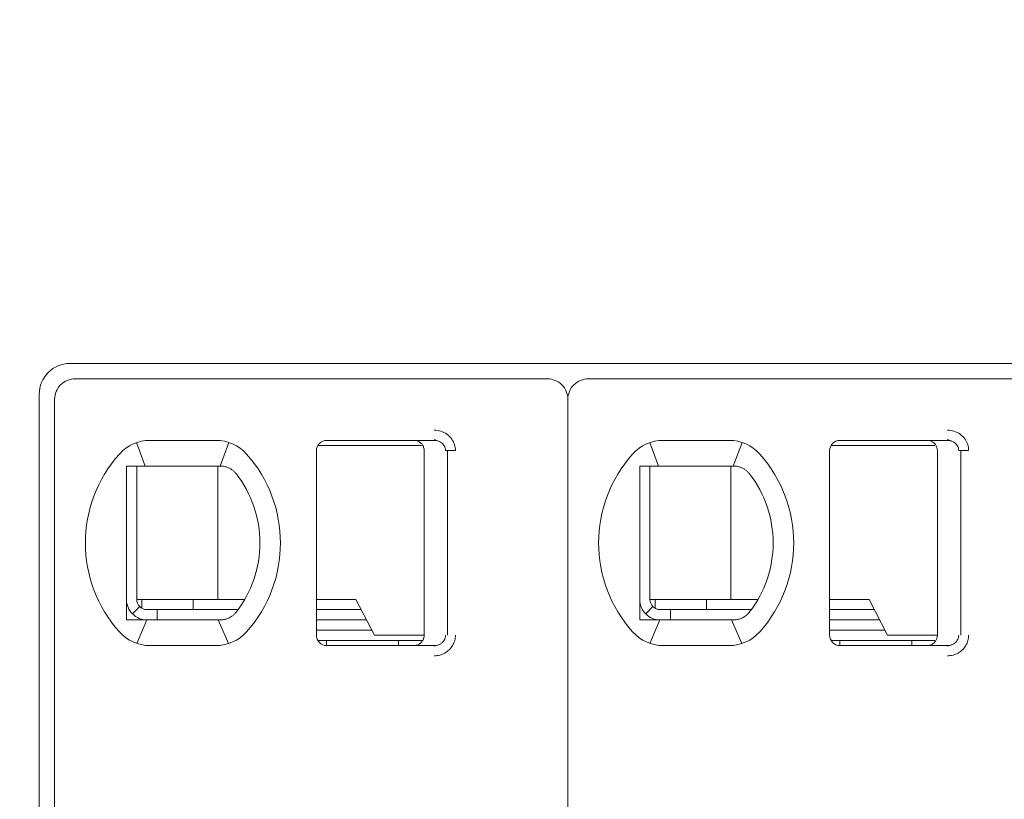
# Model space of a CAD drawing. Header units: millimetres. Extents: x -1114 to 1396, y -630 to 631.
# Tile 539 of 656: x 802.15 to 811.74, y -459.61 to -452.01. Entities that reach past the tile are written whole.
import ezdxf

# ---------------------------------------------------------------- set-up
doc = ezdxf.new("R2010")
doc.units = ezdxf.units.MM
doc.header["$MEASUREMENT"] = 0

msp = doc.modelspace()

# ---------------------------------------------------------------- linework, layer by layer
at = {"lineweight": 18}
for points, knots in [([(1038.9843, -629.7647), (1038.9843, -629.7647), (-1111.4882, -629.7647), (-1111.4882, -629.7647), (-1111.4882, -629.7647), (-1111.4882, -629.7647), (-1111.4882, 630.7883), (-1111.4882, 630.7883), (-1111.4882, 630.7883), (-1111.4882, 630.7883), (1038.9843, 630.7883), (1038.9843, 630.7883)], [0, 0, 0, 0, 0.333333, 0.333333, 0.333333, 0.333333, 0.666667, 0.666667, 0.666667, 0.666667, 1, 1, 1, 1]), ([(802.6428, -455.359), (802.5632, -455.359), (802.4869, -455.3906), (802.4307, -455.4468), (802.4307, -455.4468), (802.3744, -455.5031), (802.3428, -455.5794), (802.3428, -455.659)], [0, 0, 0, 0, 0.5, 0.5, 0.5, 0.5, 1, 1, 1, 1]), ([(802.6928, -455.509), (802.6398, -455.509), (802.5889, -455.53), (802.5514, -455.5675), (802.5514, -455.5675), (802.5139, -455.605), (802.4928, -455.6559), (802.4928, -455.709)], [0, 0, 0, 0, 0.5, 0.5, 0.5, 0.5, 1, 1, 1, 1]), ([(807.4928, -455.709), (807.4928, -455.6559), (807.4717, -455.605), (807.4342, -455.5675), (807.4342, -455.5675), (807.3967, -455.53), (807.3459, -455.509), (807.2928, -455.509)], [0, 0, 0, 0, 0.5, 0.5, 0.5, 0.5, 1, 1, 1, 1]), ([(807.6928, -455.509), (807.6398, -455.509), (807.5889, -455.53), (807.5514, -455.5675), (807.5514, -455.5675), (807.5139, -455.605), (807.4928, -455.6559), (807.4928, -455.709)], [0, 0, 0, 0, 0.5, 0.5, 0.5, 0.5, 1, 1, 1, 1]), ([(806.1902, -456.009), (806.2123, -456.0088), (806.2334, -456.0121), (806.2545, -456.0188), (806.2545, -456.0188), (806.2756, -456.0256), (806.2967, -456.0359), (806.3152, -456.0495), (806.3152, -456.0495), (806.3338, -456.0631), (806.3499, -456.0801), (806.3621, -456.0973), (806.3621, -456.0973), (806.3743, -456.1145), (806.3826, -456.132), (806.3883, -456.1506), (806.3883, -456.1506), (806.394, -456.1691), (806.3972, -456.1886), (806.3973, -456.209)], [0, 0, 0, 0, 0.2, 0.2, 0.2, 0.2, 0.4, 0.4, 0.4, 0.4, 0.6, 0.6, 0.6, 0.6, 0.8, 0.8, 0.8, 0.8, 1, 1, 1, 1]), ([(811.1902, -456.009), (811.2123, -456.0088), (811.2334, -456.0121), (811.2545, -456.0188), (811.2545, -456.0188), (811.2756, -456.0256), (811.2967, -456.0359), (811.3152, -456.0495), (811.3152, -456.0495), (811.3338, -456.0631), (811.3499, -456.0801), (811.3621, -456.0973), (811.3621, -456.0973), (811.3743, -456.1145), (811.3826, -456.132), (811.3883, -456.1506), (811.3883, -456.1506), (811.394, -456.1691), (811.3972, -456.1886), (811.3973, -456.209)], [0, 0, 0, 0, 0.2, 0.2, 0.2, 0.2, 0.4, 0.4, 0.4, 0.4, 0.6, 0.6, 0.6, 0.6, 0.8, 0.8, 0.8, 0.8, 1, 1, 1, 1]), ([(805.1428, -456.109), (805.1163, -456.109), (805.0909, -456.1195), (805.0721, -456.1382), (805.0721, -456.1382), (805.0533, -456.157), (805.0428, -456.1824), (805.0428, -456.209)], [0, 0, 0, 0, 0.5, 0.5, 0.5, 0.5, 1, 1, 1, 1]), ([(805.1428, -456.109), (805.1163, -456.109), (805.0909, -456.1195), (805.0721, -456.1382), (805.0721, -456.1382), (805.0533, -456.157), (805.0428, -456.1824), (805.0428, -456.209)], [0, 0, 0, 0, 0.5, 0.5, 0.5, 0.5, 1, 1, 1, 1]), ([(806.0928, -456.209), (806.0928, -456.1985), (806.0912, -456.1881), (806.0879, -456.1781), (806.0879, -456.1781), (806.0847, -456.1682), (806.0799, -456.1587), (806.0738, -456.1503), (806.0738, -456.1503), (806.0677, -456.1418), (806.0602, -456.1343), (806.0518, -456.1282), (806.0518, -456.1282), (806.0433, -456.122), (806.0339, -456.1172), (806.0239, -456.1139), (806.0239, -456.1139), (806.0139, -456.1106), (806.0034, -456.109), (805.9928, -456.109)], [0, 0, 0, 0, 0.2, 0.2, 0.2, 0.2, 0.4, 0.4, 0.4, 0.4, 0.6, 0.6, 0.6, 0.6, 0.8, 0.8, 0.8, 0.8, 1, 1, 1, 1]), ([(806.1902, -456.109), (806.199, -456.109), (806.2077, -456.1099), (806.2162, -456.1118), (806.2162, -456.1118), (806.2246, -456.1136), (806.2327, -456.1163), (806.2405, -456.1199), (806.2405, -456.1199), (806.248, -456.1234), (806.2552, -456.1277), (806.2618, -456.1328), (806.2618, -456.1328), (806.268, -456.1375), (806.2736, -456.1429), (806.2785, -456.1488), (806.2785, -456.1488), (806.283, -456.1543), (806.287, -456.1602), (806.2902, -456.1664), (806.2902, -456.1664), (806.2935, -456.1727), (806.296, -456.1792), (806.2978, -456.186), (806.2978, -456.186), (806.2997, -456.1935), (806.3007, -456.2012), (806.3007, -456.209)], [0, 0, 0, 0, 0.142857, 0.142857, 0.142857, 0.142857, 0.285714, 0.285714, 0.285714, 0.285714, 0.428571, 0.428571, 0.428571, 0.428571, 0.571429, 0.571429, 0.571429, 0.571429, 0.714286, 0.714286, 0.714286, 0.714286, 0.857143, 0.857143, 0.857143, 0.857143, 1, 1, 1, 1]), ([(810.1428, -456.109), (810.1163, -456.109), (810.0909, -456.1195), (810.0721, -456.1382), (810.0721, -456.1382), (810.0533, -456.157), (810.0428, -456.1824), (810.0428, -456.209)], [0, 0, 0, 0, 0.5, 0.5, 0.5, 0.5, 1, 1, 1, 1]), ([(810.1428, -456.109), (810.1163, -456.109), (810.0909, -456.1195), (810.0721, -456.1382), (810.0721, -456.1382), (810.0533, -456.157), (810.0428, -456.1824), (810.0428, -456.209)], [0, 0, 0, 0, 0.5, 0.5, 0.5, 0.5, 1, 1, 1, 1]), ([(811.0928, -456.209), (811.0928, -456.1985), (811.0912, -456.1881), (811.0879, -456.1781), (811.0879, -456.1781), (811.0847, -456.1682), (811.0799, -456.1587), (811.0738, -456.1503), (811.0738, -456.1503), (811.0677, -456.1418), (811.0602, -456.1343), (811.0518, -456.1282), (811.0518, -456.1282), (811.0433, -456.122), (811.0339, -456.1172), (811.0239, -456.1139), (811.0239, -456.1139), (811.0139, -456.1106), (811.0034, -456.109), (810.9928, -456.109)], [0, 0, 0, 0, 0.2, 0.2, 0.2, 0.2, 0.4, 0.4, 0.4, 0.4, 0.6, 0.6, 0.6, 0.6, 0.8, 0.8, 0.8, 0.8, 1, 1, 1, 1]), ([(811.1902, -456.109), (811.199, -456.109), (811.2077, -456.1099), (811.2162, -456.1118), (811.2162, -456.1118), (811.2246, -456.1136), (811.2327, -456.1163), (811.2405, -456.1199), (811.2405, -456.1199), (811.248, -456.1234), (811.2552, -456.1277), (811.2618, -456.1328), (811.2618, -456.1328), (811.268, -456.1375), (811.2736, -456.1429), (811.2785, -456.1488), (811.2785, -456.1488), (811.283, -456.1543), (811.287, -456.1602), (811.2902, -456.1664), (811.2902, -456.1664), (811.2935, -456.1727), (811.296, -456.1792), (811.2978, -456.186), (811.2978, -456.186), (811.2997, -456.1935), (811.3007, -456.2012), (811.3007, -456.209)], [0, 0, 0, 0, 0.142857, 0.142857, 0.142857, 0.142857, 0.285714, 0.285714, 0.285714, 0.285714, 0.428571, 0.428571, 0.428571, 0.428571, 0.571429, 0.571429, 0.571429, 0.571429, 0.714286, 0.714286, 0.714286, 0.714286, 0.857143, 0.857143, 0.857143, 0.857143, 1, 1, 1, 1]), ([(803.2543, -456.359), (803.2475, -456.359), (803.2407, -456.359), (803.2339, -456.359), (803.2339, -456.359), (803.2271, -456.359), (803.2203, -456.359), (803.2134, -456.359), (803.2134, -456.359), (803.2066, -456.359), (803.1997, -456.359), (803.1928, -456.359)], [0, 0, 0, 0, 0.333333, 0.333333, 0.333333, 0.333333, 0.666667, 0.666667, 0.666667, 0.666667, 1, 1, 1, 1]), ([(803.1928, -456.359), (803.1928, -456.4099), (803.1928, -456.4624), (803.1928, -456.5173), (803.1928, -456.5173), (803.1928, -456.5448), (803.1928, -456.5729), (803.1928, -456.6018), (803.1928, -456.6018), (803.1928, -456.6163), (803.1928, -456.631), (803.1928, -456.6459), (803.1928, -456.6459), (803.1928, -456.6608), (803.1928, -456.676), (803.1928, -456.6913), (803.1928, -456.6913), (803.1928, -456.7221), (803.1928, -456.7537), (803.1928, -456.7864), (803.1928, -456.7864), (803.1928, -456.8191), (803.1928, -456.8529), (803.1928, -456.8883), (803.1928, -456.8883), (803.1928, -456.9059), (803.1928, -456.9239), (803.1928, -456.942), (803.1928, -456.942), (803.1928, -456.9601), (803.1928, -456.9784), (803.1928, -456.9969), (803.1928, -456.9969), (803.1928, -457.0154), (803.1928, -457.0341), (803.1928, -457.053), (803.1928, -457.053), (803.1928, -457.072), (803.1928, -457.0913), (803.1928, -457.1103), (803.1928, -457.1103), (803.1928, -457.1483), (803.1928, -457.1859), (803.1928, -457.2229), (803.1928, -457.2229), (803.1928, -457.2322), (803.1928, -457.2415), (803.1928, -457.2507), (803.1928, -457.2507), (803.1928, -457.2599), (803.1928, -457.2691), (803.1928, -457.2782), (803.1928, -457.2782), (803.1928, -457.2964), (803.1928, -457.3142), (803.1928, -457.3317), (803.1928, -457.3317), (803.1928, -457.3667), (803.1928, -457.4003), (803.1928, -457.4329), (803.1928, -457.4329), (803.1928, -457.4493), (803.1928, -457.4654), (803.1928, -457.4812), (803.1928, -457.4812), (803.1928, -457.4971), (803.1928, -457.5127), (803.1928, -457.5281), (803.1928, -457.5281), (803.1928, -457.5587), (803.1928, -457.5883), (803.1928, -457.6171), (803.1928, -457.6171), (803.1928, -457.6458), (803.1928, -457.6738), (803.1928, -457.7011), (803.1928, -457.7011), (803.1928, -457.7559), (803.1928, -457.8082), (803.1928, -457.859)], [0, 0, 0, 0, 0.05, 0.05, 0.05, 0.05, 0.1, 0.1, 0.1, 0.1, 0.15, 0.15, 0.15, 0.15, 0.2, 0.2, 0.2, 0.2, 0.25, 0.25, 0.25, 0.25, 0.3, 0.3, 0.3, 0.3, 0.35, 0.35, 0.35, 0.35, 0.4, 0.4, 0.4, 0.4, 0.45, 0.45, 0.45, 0.45, 0.5, 0.5, 0.5, 0.5, 0.55, 0.55, 0.55, 0.55, 0.6, 0.6, 0.6, 0.6, 0.65, 0.65, 0.65, 0.65, 0.7, 0.7, 0.7, 0.7, 0.75, 0.75, 0.75, 0.75, 0.8, 0.8, 0.8, 0.8, 0.85, 0.85, 0.85, 0.85, 0.9, 0.9, 0.9, 0.9, 0.95, 0.95, 0.95, 0.95, 1, 1, 1, 1]), ([(803.422, -456.359), (803.4168, -456.359), (803.4116, -456.359), (803.4064, -456.359), (803.4064, -456.359), (803.4011, -456.359), (803.3958, -456.359), (803.3904, -456.359), (803.3904, -456.359), (803.385, -456.359), (803.3795, -456.359), (803.3738, -456.359), (803.3738, -456.359), (803.3682, -456.359), (803.3624, -456.359), (803.3564, -456.359), (803.3564, -456.359), (803.3504, -456.359), (803.3443, -456.359), (803.338, -456.359), (803.338, -456.359), (803.3317, -456.359), (803.3253, -456.359), (803.3187, -456.359), (803.3187, -456.359), (803.3121, -456.359), (803.3054, -456.359), (803.2984, -456.359), (803.2984, -456.359), (803.2915, -456.359), (803.2844, -456.359), (803.277, -456.359), (803.277, -456.359), (803.2696, -456.359), (803.2621, -456.359), (803.2543, -456.359)], [0, 0, 0, 0, 0.111111, 0.111111, 0.111111, 0.111111, 0.222222, 0.222222, 0.222222, 0.222222, 0.333333, 0.333333, 0.333333, 0.333333, 0.444444, 0.444444, 0.444444, 0.444444, 0.555556, 0.555556, 0.555556, 0.555556, 0.666667, 0.666667, 0.666667, 0.666667, 0.777778, 0.777778, 0.777778, 0.777778, 0.888889, 0.888889, 0.888889, 0.888889, 1, 1, 1, 1]), ([(804.0636, -456.359), (804.0681, -456.359), (804.0726, -456.359), (804.0772, -456.359), (804.0772, -456.359), (804.0818, -456.359), (804.0865, -456.359), (804.0911, -456.359), (804.0911, -456.359), (804.0958, -456.359), (804.1005, -456.359), (804.1052, -456.359)], [0, 0, 0, 0, 0.333333, 0.333333, 0.333333, 0.333333, 0.666667, 0.666667, 0.666667, 0.666667, 1, 1, 1, 1]), ([(804.1052, -456.359), (804.1165, -456.359), (804.1277, -456.3599), (804.1388, -456.3618), (804.1388, -456.3618), (804.1499, -456.3637), (804.1608, -456.3665), (804.1716, -456.3703), (804.1716, -456.3703), (804.1823, -456.3741), (804.1928, -456.3788), (804.2029, -456.3844)], [0, 0, 0, 0, 0.333333, 0.333333, 0.333333, 0.333333, 0.666667, 0.666667, 0.666667, 0.666667, 1, 1, 1, 1]), ([(804.2029, -456.3844), (804.2111, -456.389), (804.2189, -456.3942), (804.2262, -456.3997), (804.2262, -456.3997), (804.2335, -456.4053), (804.2404, -456.4113), (804.2466, -456.4175), (804.2466, -456.4175), (804.2528, -456.4237), (804.2584, -456.4302), (804.2635, -456.4367)], [0, 0, 0, 0, 0.333333, 0.333333, 0.333333, 0.333333, 0.666667, 0.666667, 0.666667, 0.666667, 1, 1, 1, 1]), ([(808.2543, -456.359), (808.2475, -456.359), (808.2407, -456.359), (808.2339, -456.359), (808.2339, -456.359), (808.2271, -456.359), (808.2203, -456.359), (808.2134, -456.359), (808.2134, -456.359), (808.2066, -456.359), (808.1997, -456.359), (808.1928, -456.359)], [0, 0, 0, 0, 0.333333, 0.333333, 0.333333, 0.333333, 0.666667, 0.666667, 0.666667, 0.666667, 1, 1, 1, 1]), ([(808.1928, -456.359), (808.1928, -456.4099), (808.1928, -456.4624), (808.1928, -456.5173), (808.1928, -456.5173), (808.1928, -456.5448), (808.1928, -456.5729), (808.1928, -456.6018), (808.1928, -456.6018), (808.1928, -456.6163), (808.1928, -456.631), (808.1928, -456.6459), (808.1928, -456.6459), (808.1928, -456.6608), (808.1928, -456.676), (808.1928, -456.6913), (808.1928, -456.6913), (808.1928, -456.7221), (808.1928, -456.7537), (808.1928, -456.7864), (808.1928, -456.7864), (808.1928, -456.8191), (808.1928, -456.8529), (808.1928, -456.8883), (808.1928, -456.8883), (808.1928, -456.9059), (808.1928, -456.9239), (808.1928, -456.942), (808.1928, -456.942), (808.1928, -456.9601), (808.1928, -456.9784), (808.1928, -456.9969), (808.1928, -456.9969), (808.1928, -457.0154), (808.1928, -457.0341), (808.1928, -457.053), (808.1928, -457.053), (808.1928, -457.072), (808.1928, -457.0913), (808.1928, -457.1103), (808.1928, -457.1103), (808.1928, -457.1483), (808.1928, -457.1859), (808.1928, -457.2229), (808.1928, -457.2229), (808.1928, -457.2322), (808.1928, -457.2415), (808.1928, -457.2507), (808.1928, -457.2507), (808.1928, -457.2599), (808.1928, -457.2691), (808.1928, -457.2782), (808.1928, -457.2782), (808.1928, -457.2964), (808.1928, -457.3142), (808.1928, -457.3317), (808.1928, -457.3317), (808.1928, -457.3667), (808.1928, -457.4003), (808.1928, -457.4329), (808.1928, -457.4329), (808.1928, -457.4493), (808.1928, -457.4654), (808.1928, -457.4812), (808.1928, -457.4812), (808.1928, -457.4971), (808.1928, -457.5127), (808.1928, -457.5281), (808.1928, -457.5281), (808.1928, -457.5587), (808.1928, -457.5883), (808.1928, -457.6171), (808.1928, -457.6171), (808.1928, -457.6458), (808.1928, -457.6738), (808.1928, -457.7011), (808.1928, -457.7011), (808.1928, -457.7559), (808.1928, -457.8082), (808.1928, -457.859)], [0, 0, 0, 0, 0.05, 0.05, 0.05, 0.05, 0.1, 0.1, 0.1, 0.1, 0.15, 0.15, 0.15, 0.15, 0.2, 0.2, 0.2, 0.2, 0.25, 0.25, 0.25, 0.25, 0.3, 0.3, 0.3, 0.3, 0.35, 0.35, 0.35, 0.35, 0.4, 0.4, 0.4, 0.4, 0.45, 0.45, 0.45, 0.45, 0.5, 0.5, 0.5, 0.5, 0.55, 0.55, 0.55, 0.55, 0.6, 0.6, 0.6, 0.6, 0.65, 0.65, 0.65, 0.65, 0.7, 0.7, 0.7, 0.7, 0.75, 0.75, 0.75, 0.75, 0.8, 0.8, 0.8, 0.8, 0.85, 0.85, 0.85, 0.85, 0.9, 0.9, 0.9, 0.9, 0.95, 0.95, 0.95, 0.95, 1, 1, 1, 1]), ([(808.422, -456.359), (808.4168, -456.359), (808.4116, -456.359), (808.4064, -456.359), (808.4064, -456.359), (808.4011, -456.359), (808.3958, -456.359), (808.3904, -456.359), (808.3904, -456.359), (808.385, -456.359), (808.3795, -456.359), (808.3738, -456.359), (808.3738, -456.359), (808.3682, -456.359), (808.3624, -456.359), (808.3564, -456.359), (808.3564, -456.359), (808.3504, -456.359), (808.3443, -456.359), (808.338, -456.359), (808.338, -456.359), (808.3317, -456.359), (808.3253, -456.359), (808.3187, -456.359), (808.3187, -456.359), (808.3121, -456.359), (808.3054, -456.359), (808.2984, -456.359), (808.2984, -456.359), (808.2915, -456.359), (808.2844, -456.359), (808.277, -456.359), (808.277, -456.359), (808.2696, -456.359), (808.2621, -456.359), (808.2543, -456.359)], [0, 0, 0, 0, 0.111111, 0.111111, 0.111111, 0.111111, 0.222222, 0.222222, 0.222222, 0.222222, 0.333333, 0.333333, 0.333333, 0.333333, 0.444444, 0.444444, 0.444444, 0.444444, 0.555556, 0.555556, 0.555556, 0.555556, 0.666667, 0.666667, 0.666667, 0.666667, 0.777778, 0.777778, 0.777778, 0.777778, 0.888889, 0.888889, 0.888889, 0.888889, 1, 1, 1, 1]), ([(809.0636, -456.359), (809.0681, -456.359), (809.0726, -456.359), (809.0772, -456.359), (809.0772, -456.359), (809.0818, -456.359), (809.0865, -456.359), (809.0911, -456.359), (809.0911, -456.359), (809.0958, -456.359), (809.1005, -456.359), (809.1052, -456.359)], [0, 0, 0, 0, 0.333333, 0.333333, 0.333333, 0.333333, 0.666667, 0.666667, 0.666667, 0.666667, 1, 1, 1, 1]), ([(809.1052, -456.359), (809.1165, -456.359), (809.1277, -456.3599), (809.1388, -456.3618), (809.1388, -456.3618), (809.1499, -456.3637), (809.1608, -456.3665), (809.1716, -456.3703), (809.1716, -456.3703), (809.1823, -456.3741), (809.1928, -456.3788), (809.2029, -456.3844)], [0, 0, 0, 0, 0.333333, 0.333333, 0.333333, 0.333333, 0.666667, 0.666667, 0.666667, 0.666667, 1, 1, 1, 1]), ([(809.2029, -456.3844), (809.2111, -456.389), (809.2189, -456.3942), (809.2262, -456.3997), (809.2262, -456.3997), (809.2335, -456.4053), (809.2404, -456.4113), (809.2466, -456.4175), (809.2466, -456.4175), (809.2528, -456.4237), (809.2584, -456.4302), (809.2635, -456.4367)], [0, 0, 0, 0, 0.333333, 0.333333, 0.333333, 0.333333, 0.666667, 0.666667, 0.666667, 0.666667, 1, 1, 1, 1]), ([(803.1928, -457.659), (803.1928, -457.712), (803.2139, -457.7629), (803.2514, -457.8004), (803.2514, -457.8004), (803.2889, -457.8379), (803.3398, -457.859), (803.3928, -457.859)], [0, 0, 0, 0, 0.5, 0.5, 0.5, 0.5, 1, 1, 1, 1]), ([(803.2928, -457.659), (803.2928, -457.6855), (803.3033, -457.7109), (803.3221, -457.7297), (803.3221, -457.7297), (803.3409, -457.7484), (803.3663, -457.759), (803.3928, -457.759)], [0, 0, 0, 0, 0.5, 0.5, 0.5, 0.5, 1, 1, 1, 1]), ([(808.1928, -457.659), (808.1928, -457.712), (808.2139, -457.7629), (808.2514, -457.8004), (808.2514, -457.8004), (808.2889, -457.8379), (808.3398, -457.859), (808.3928, -457.859)], [0, 0, 0, 0, 0.5, 0.5, 0.5, 0.5, 1, 1, 1, 1]), ([(808.2928, -457.659), (808.2928, -457.6855), (808.3033, -457.7109), (808.3221, -457.7297), (808.3221, -457.7297), (808.3409, -457.7484), (808.3663, -457.759), (808.3928, -457.759)], [0, 0, 0, 0, 0.5, 0.5, 0.5, 0.5, 1, 1, 1, 1]), ([(804.2029, -457.8335), (804.1928, -457.8392), (804.1823, -457.8439), (804.1715, -457.8476), (804.1715, -457.8476), (804.1608, -457.8514), (804.1498, -457.8542), (804.1387, -457.8561), (804.1387, -457.8561), (804.1276, -457.858), (804.1164, -457.859), (804.1052, -457.859)], [0, 0, 0, 0, 0.333333, 0.333333, 0.333333, 0.333333, 0.666667, 0.666667, 0.666667, 0.666667, 1, 1, 1, 1]), ([(804.2635, -457.7812), (804.2582, -457.7881), (804.2524, -457.7947), (804.2461, -457.8009), (804.2461, -457.8009), (804.2398, -457.8072), (804.233, -457.8131), (804.2258, -457.8185), (804.2258, -457.8185), (804.2186, -457.824), (804.2109, -457.829), (804.2029, -457.8335)], [0, 0, 0, 0, 0.333333, 0.333333, 0.333333, 0.333333, 0.666667, 0.666667, 0.666667, 0.666667, 1, 1, 1, 1]), ([(809.2029, -457.8335), (809.1928, -457.8392), (809.1823, -457.8439), (809.1715, -457.8476), (809.1715, -457.8476), (809.1608, -457.8514), (809.1498, -457.8542), (809.1387, -457.8561), (809.1387, -457.8561), (809.1276, -457.858), (809.1164, -457.859), (809.1052, -457.859)], [0, 0, 0, 0, 0.333333, 0.333333, 0.333333, 0.333333, 0.666667, 0.666667, 0.666667, 0.666667, 1, 1, 1, 1]), ([(809.2635, -457.7812), (809.2582, -457.7881), (809.2524, -457.7947), (809.2461, -457.8009), (809.2461, -457.8009), (809.2398, -457.8072), (809.233, -457.8131), (809.2258, -457.8185), (809.2258, -457.8185), (809.2186, -457.824), (809.2109, -457.829), (809.2029, -457.8335)], [0, 0, 0, 0, 0.333333, 0.333333, 0.333333, 0.333333, 0.666667, 0.666667, 0.666667, 0.666667, 1, 1, 1, 1]), ([(803.1928, -457.859), (803.1997, -457.859), (803.2066, -457.859), (803.2134, -457.859), (803.2134, -457.859), (803.2203, -457.859), (803.2271, -457.859), (803.2339, -457.859), (803.2339, -457.859), (803.2407, -457.859), (803.2475, -457.859), (803.2543, -457.859)], [0, 0, 0, 0, 0.333333, 0.333333, 0.333333, 0.333333, 0.666667, 0.666667, 0.666667, 0.666667, 1, 1, 1, 1]), ([(803.2543, -457.859), (803.2621, -457.859), (803.2697, -457.859), (803.277, -457.859), (803.277, -457.859), (803.2844, -457.859), (803.2915, -457.859), (803.2984, -457.859), (803.2984, -457.859), (803.3054, -457.859), (803.3121, -457.859), (803.3187, -457.859), (803.3187, -457.859), (803.3253, -457.859), (803.3317, -457.859), (803.338, -457.859), (803.338, -457.859), (803.3443, -457.859), (803.3504, -457.859), (803.3564, -457.859), (803.3564, -457.859), (803.3624, -457.859), (803.3682, -457.859), (803.3738, -457.859), (803.3738, -457.859), (803.3795, -457.859), (803.385, -457.859), (803.3904, -457.859), (803.3904, -457.859), (803.3958, -457.859), (803.4011, -457.859), (803.4064, -457.859), (803.4064, -457.859), (803.4116, -457.859), (803.4168, -457.859), (803.422, -457.859)], [0, 0, 0, 0, 0.111111, 0.111111, 0.111111, 0.111111, 0.222222, 0.222222, 0.222222, 0.222222, 0.333333, 0.333333, 0.333333, 0.333333, 0.444444, 0.444444, 0.444444, 0.444444, 0.555556, 0.555556, 0.555556, 0.555556, 0.666667, 0.666667, 0.666667, 0.666667, 0.777778, 0.777778, 0.777778, 0.777778, 0.888889, 0.888889, 0.888889, 0.888889, 1, 1, 1, 1]), ([(804.1052, -457.859), (804.1005, -457.859), (804.0958, -457.859), (804.0911, -457.859), (804.0911, -457.859), (804.0864, -457.859), (804.0818, -457.859), (804.0772, -457.859), (804.0772, -457.859), (804.0726, -457.859), (804.0681, -457.859), (804.0636, -457.859)], [0, 0, 0, 0, 0.333333, 0.333333, 0.333333, 0.333333, 0.666667, 0.666667, 0.666667, 0.666667, 1, 1, 1, 1]), ([(808.1928, -457.859), (808.1997, -457.859), (808.2066, -457.859), (808.2134, -457.859), (808.2134, -457.859), (808.2203, -457.859), (808.2271, -457.859), (808.2339, -457.859), (808.2339, -457.859), (808.2407, -457.859), (808.2475, -457.859), (808.2543, -457.859)], [0, 0, 0, 0, 0.333333, 0.333333, 0.333333, 0.333333, 0.666667, 0.666667, 0.666667, 0.666667, 1, 1, 1, 1]), ([(808.2543, -457.859), (808.2621, -457.859), (808.2697, -457.859), (808.277, -457.859), (808.277, -457.859), (808.2844, -457.859), (808.2915, -457.859), (808.2984, -457.859), (808.2984, -457.859), (808.3054, -457.859), (808.3121, -457.859), (808.3187, -457.859), (808.3187, -457.859), (808.3253, -457.859), (808.3317, -457.859), (808.338, -457.859), (808.338, -457.859), (808.3443, -457.859), (808.3504, -457.859), (808.3564, -457.859), (808.3564, -457.859), (808.3624, -457.859), (808.3682, -457.859), (808.3738, -457.859), (808.3738, -457.859), (808.3795, -457.859), (808.385, -457.859), (808.3904, -457.859), (808.3904, -457.859), (808.3958, -457.859), (808.4011, -457.859), (808.4064, -457.859), (808.4064, -457.859), (808.4116, -457.859), (808.4168, -457.859), (808.422, -457.859)], [0, 0, 0, 0, 0.111111, 0.111111, 0.111111, 0.111111, 0.222222, 0.222222, 0.222222, 0.222222, 0.333333, 0.333333, 0.333333, 0.333333, 0.444444, 0.444444, 0.444444, 0.444444, 0.555556, 0.555556, 0.555556, 0.555556, 0.666667, 0.666667, 0.666667, 0.666667, 0.777778, 0.777778, 0.777778, 0.777778, 0.888889, 0.888889, 0.888889, 0.888889, 1, 1, 1, 1]), ([(809.1052, -457.859), (809.1005, -457.859), (809.0958, -457.859), (809.0911, -457.859), (809.0911, -457.859), (809.0864, -457.859), (809.0818, -457.859), (809.0772, -457.859), (809.0772, -457.859), (809.0726, -457.859), (809.0681, -457.859), (809.0636, -457.859)], [0, 0, 0, 0, 0.333333, 0.333333, 0.333333, 0.333333, 0.666667, 0.666667, 0.666667, 0.666667, 1, 1, 1, 1]), ([(805.0428, -458.009), (805.0428, -458.0355), (805.0533, -458.0609), (805.0721, -458.0797), (805.0721, -458.0797), (805.0909, -458.0984), (805.1163, -458.109), (805.1428, -458.109)], [0, 0, 0, 0, 0.5, 0.5, 0.5, 0.5, 1, 1, 1, 1]), ([(805.0428, -458.009), (805.0428, -458.0355), (805.0533, -458.0609), (805.0721, -458.0797), (805.0721, -458.0797), (805.0909, -458.0984), (805.1163, -458.109), (805.1428, -458.109)], [0, 0, 0, 0, 0.5, 0.5, 0.5, 0.5, 1, 1, 1, 1]), ([(806.0928, -458.009), (806.0928, -458.0194), (806.0912, -458.0298), (806.0879, -458.0398), (806.0879, -458.0398), (806.0847, -458.0497), (806.0799, -458.0592), (806.0738, -458.0676), (806.0738, -458.0676), (806.0677, -458.0761), (806.0602, -458.0836), (806.0518, -458.0897), (806.0518, -458.0897), (806.0433, -458.0959), (806.0339, -458.1007), (806.0239, -458.104), (806.0239, -458.104), (806.0139, -458.1073), (806.0034, -458.109), (805.9928, -458.109)], [0, 0, 0, 0, 0.2, 0.2, 0.2, 0.2, 0.4, 0.4, 0.4, 0.4, 0.6, 0.6, 0.6, 0.6, 0.8, 0.8, 0.8, 0.8, 1, 1, 1, 1]), ([(806.3007, -458.009), (806.3007, -458.0174), (806.2995, -458.026), (806.2971, -458.0342), (806.2971, -458.0342), (806.2948, -458.0423), (806.2913, -458.0502), (806.2868, -458.0575), (806.2868, -458.0575), (806.2823, -458.0649), (806.2766, -458.0718), (806.2702, -458.078), (806.2702, -458.078), (806.2636, -458.0842), (806.2561, -458.0897), (806.2481, -458.0942), (806.2481, -458.0942), (806.2395, -458.0989), (806.2303, -458.1026), (806.2207, -458.1051), (806.2207, -458.1051), (806.2108, -458.1077), (806.2005, -458.109), (806.1902, -458.109)], [0, 0, 0, 0, 0.166667, 0.166667, 0.166667, 0.166667, 0.333333, 0.333333, 0.333333, 0.333333, 0.5, 0.5, 0.5, 0.5, 0.666667, 0.666667, 0.666667, 0.666667, 0.833333, 0.833333, 0.833333, 0.833333, 1, 1, 1, 1]), ([(806.3973, -458.009), (806.3973, -458.0263), (806.3951, -458.0431), (806.3905, -458.0597), (806.3905, -458.0597), (806.386, -458.0762), (806.3791, -458.0926), (806.3703, -458.1077), (806.3703, -458.1077), (806.3615, -458.1228), (806.3507, -458.1367), (806.3379, -458.1492), (806.3379, -458.1492), (806.3251, -458.1617), (806.3102, -458.1729), (806.2945, -458.1818), (806.2945, -458.1818), (806.2788, -458.1907), (806.2623, -458.1973), (806.2449, -458.2019), (806.2449, -458.2019), (806.2275, -458.2064), (806.2093, -458.2088), (806.1902, -458.209)], [0, 0, 0, 0, 0.166667, 0.166667, 0.166667, 0.166667, 0.333333, 0.333333, 0.333333, 0.333333, 0.5, 0.5, 0.5, 0.5, 0.666667, 0.666667, 0.666667, 0.666667, 0.833333, 0.833333, 0.833333, 0.833333, 1, 1, 1, 1]), ([(810.0428, -458.009), (810.0428, -458.0355), (810.0533, -458.0609), (810.0721, -458.0797), (810.0721, -458.0797), (810.0909, -458.0984), (810.1163, -458.109), (810.1428, -458.109)], [0, 0, 0, 0, 0.5, 0.5, 0.5, 0.5, 1, 1, 1, 1]), ([(810.0428, -458.009), (810.0428, -458.0355), (810.0533, -458.0609), (810.0721, -458.0797), (810.0721, -458.0797), (810.0909, -458.0984), (810.1163, -458.109), (810.1428, -458.109)], [0, 0, 0, 0, 0.5, 0.5, 0.5, 0.5, 1, 1, 1, 1]), ([(811.0928, -458.009), (811.0928, -458.0194), (811.0912, -458.0298), (811.0879, -458.0398), (811.0879, -458.0398), (811.0847, -458.0497), (811.0799, -458.0592), (811.0738, -458.0676), (811.0738, -458.0676), (811.0677, -458.0761), (811.0602, -458.0836), (811.0518, -458.0897), (811.0518, -458.0897), (811.0433, -458.0959), (811.0339, -458.1007), (811.0239, -458.104), (811.0239, -458.104), (811.0139, -458.1073), (811.0034, -458.109), (810.9928, -458.109)], [0, 0, 0, 0, 0.2, 0.2, 0.2, 0.2, 0.4, 0.4, 0.4, 0.4, 0.6, 0.6, 0.6, 0.6, 0.8, 0.8, 0.8, 0.8, 1, 1, 1, 1]), ([(811.3007, -458.009), (811.3007, -458.0174), (811.2995, -458.026), (811.2971, -458.0342), (811.2971, -458.0342), (811.2948, -458.0423), (811.2913, -458.0502), (811.2868, -458.0575), (811.2868, -458.0575), (811.2823, -458.0649), (811.2766, -458.0718), (811.2702, -458.078), (811.2702, -458.078), (811.2636, -458.0842), (811.2561, -458.0897), (811.2481, -458.0942), (811.2481, -458.0942), (811.2395, -458.0989), (811.2303, -458.1026), (811.2207, -458.1051), (811.2207, -458.1051), (811.2108, -458.1077), (811.2005, -458.109), (811.1902, -458.109)], [0, 0, 0, 0, 0.166667, 0.166667, 0.166667, 0.166667, 0.333333, 0.333333, 0.333333, 0.333333, 0.5, 0.5, 0.5, 0.5, 0.666667, 0.666667, 0.666667, 0.666667, 0.833333, 0.833333, 0.833333, 0.833333, 1, 1, 1, 1]), ([(811.3973, -458.009), (811.3973, -458.0263), (811.3951, -458.0431), (811.3905, -458.0597), (811.3905, -458.0597), (811.386, -458.0762), (811.3791, -458.0926), (811.3703, -458.1077), (811.3703, -458.1077), (811.3615, -458.1228), (811.3507, -458.1367), (811.3379, -458.1492), (811.3379, -458.1492), (811.3251, -458.1617), (811.3102, -458.1729), (811.2945, -458.1818), (811.2945, -458.1818), (811.2788, -458.1907), (811.2623, -458.1973), (811.2449, -458.2019), (811.2449, -458.2019), (811.2275, -458.2064), (811.2093, -458.2088), (811.1902, -458.209)], [0, 0, 0, 0, 0.166667, 0.166667, 0.166667, 0.166667, 0.333333, 0.333333, 0.333333, 0.333333, 0.5, 0.5, 0.5, 0.5, 0.666667, 0.666667, 0.666667, 0.666667, 0.833333, 0.833333, 0.833333, 0.833333, 1, 1, 1, 1])]:
    msp.add_open_spline(points, degree=3, knots=knots, dxfattribs=at)
for points in [[(802.6428, -455.359), (802.6428, -455.359), (842.3428, -455.359), (842.3428, -455.359)], [(807.2928, -455.509), (807.2928, -455.509), (802.6928, -455.509), (802.6928, -455.509)], [(812.2928, -455.509), (812.2928, -455.509), (807.6928, -455.509), (807.6928, -455.509)], [(802.3428, -466.179), (802.3428, -466.179), (802.3428, -455.659), (802.3428, -455.659)], [(802.4928, -455.709), (802.4928, -455.709), (802.4928, -466.129), (802.4928, -466.129)], [(807.4928, -455.709), (807.4928, -455.709), (807.4928, -466.129), (807.4928, -466.129)], [(807.4928, -455.709), (807.4928, -455.709), (807.4928, -466.129), (807.4928, -466.129)], [(803.422, -456.109), (803.3082, -456.109), (803.1997, -456.1575), (803.1239, -456.2423)], [(803.422, -456.109), (803.3082, -456.109), (803.1997, -456.1575), (803.1239, -456.2423)], [(803.422, -456.109), (803.422, -456.109), (804.0636, -456.109), (804.0636, -456.109)], [(803.422, -456.109), (803.422, -456.109), (804.0636, -456.109), (804.0636, -456.109)], [(804.3618, -456.2423), (804.2859, -456.1575), (804.1775, -456.109), (804.0636, -456.109)], [(804.3618, -456.2423), (804.2859, -456.1575), (804.1775, -456.109), (804.0636, -456.109)], [(805.1428, -456.109), (805.1428, -456.109), (806.1902, -456.109), (806.1902, -456.109)], [(806.1902, -456.109), (806.1902, -456.109), (805.1428, -456.109), (805.1428, -456.109)], [(806.1902, -456.109), (806.1902, -456.109), (806.0915, -456.109), (806.0915, -456.109)], [(806.1892, -456.102), (806.1892, -456.102), (806.2328, -456.1168), (806.2328, -456.1168)], [(808.422, -456.109), (808.3082, -456.109), (808.1997, -456.1575), (808.1239, -456.2423)], [(808.422, -456.109), (808.3082, -456.109), (808.1997, -456.1575), (808.1239, -456.2423)], [(808.422, -456.109), (808.422, -456.109), (809.0636, -456.109), (809.0636, -456.109)], [(808.422, -456.109), (808.422, -456.109), (809.0636, -456.109), (809.0636, -456.109)], [(809.3618, -456.2423), (809.2859, -456.1575), (809.1775, -456.109), (809.0636, -456.109)], [(809.3618, -456.2423), (809.2859, -456.1575), (809.1775, -456.109), (809.0636, -456.109)], [(810.1428, -456.109), (810.1428, -456.109), (811.1902, -456.109), (811.1902, -456.109)], [(811.1902, -456.109), (811.1902, -456.109), (810.1428, -456.109), (810.1428, -456.109)], [(811.1902, -456.109), (811.1902, -456.109), (811.0915, -456.109), (811.0915, -456.109)], [(811.1892, -456.102), (811.1892, -456.102), (811.2328, -456.1168), (811.2328, -456.1168)], [(803.2912, -456.1309), (803.2912, -456.1309), (803.3757, -456.359), (803.3757, -456.359)], [(804.19, -456.1295), (804.19, -456.1295), (804.1045, -456.359), (804.1045, -456.359)], [(805.7237, -456.159), (805.7237, -456.159), (805.0562, -456.159), (805.0562, -456.159)], [(806.0676, -456.159), (806.0676, -456.159), (805.7237, -456.159), (805.7237, -456.159)], [(808.2912, -456.1309), (808.2912, -456.1309), (808.3757, -456.359), (808.3757, -456.359)], [(809.19, -456.1295), (809.19, -456.1295), (809.1045, -456.359), (809.1045, -456.359)], [(810.7237, -456.159), (810.7237, -456.159), (810.0562, -456.159), (810.0562, -456.159)], [(811.0676, -456.159), (811.0676, -456.159), (810.7237, -456.159), (810.7237, -456.159)], [(803.1239, -456.2423), (802.6825, -456.7358), (802.6825, -457.4821), (803.1239, -457.9756)], [(803.1239, -456.2423), (802.6825, -456.7358), (802.6825, -457.4821), (803.1239, -457.9756)], [(804.3618, -457.9756), (804.8032, -457.4821), (804.8032, -456.7358), (804.3618, -456.2423)], [(804.3618, -457.9756), (804.8032, -457.4821), (804.8032, -456.7358), (804.3618, -456.2423)], [(805.0428, -458.009), (805.0428, -458.009), (805.0428, -456.209), (805.0428, -456.209)], [(805.0428, -458.009), (805.0428, -458.009), (805.0428, -456.209), (805.0428, -456.209)], [(806.0928, -458.009), (806.0928, -458.009), (806.0928, -456.209), (806.0928, -456.209)], [(806.3007, -456.209), (806.3007, -456.209), (806.3973, -456.209), (806.3973, -456.209)], [(806.3206, -458.009), (806.3206, -458.009), (806.3206, -456.209), (806.3206, -456.209)], [(808.1239, -456.2423), (807.6825, -456.7358), (807.6825, -457.4821), (808.1239, -457.9756)], [(808.1239, -456.2423), (807.6825, -456.7358), (807.6825, -457.4821), (808.1239, -457.9756)], [(809.3618, -457.9756), (809.8032, -457.4821), (809.8032, -456.7358), (809.3618, -456.2423)], [(809.3618, -457.9756), (809.8032, -457.4821), (809.8032, -456.7358), (809.3618, -456.2423)], [(810.0428, -458.009), (810.0428, -458.009), (810.0428, -456.209), (810.0428, -456.209)], [(810.0428, -458.009), (810.0428, -458.009), (810.0428, -456.209), (810.0428, -456.209)], [(811.0928, -458.009), (811.0928, -458.009), (811.0928, -456.209), (811.0928, -456.209)], [(811.3007, -456.209), (811.3007, -456.209), (811.3973, -456.209), (811.3973, -456.209)], [(811.3206, -458.009), (811.3206, -458.009), (811.3206, -456.209), (811.3206, -456.209)], [(803.2928, -456.359), (803.2928, -456.359), (803.2928, -457.659), (803.2928, -457.659)], [(804.0636, -456.359), (804.0636, -456.359), (803.422, -456.359), (803.422, -456.359)], [(804.0819, -456.359), (804.0819, -456.359), (804.0819, -457.659), (804.0819, -457.659)], [(808.2928, -456.359), (808.2928, -456.359), (808.2928, -457.659), (808.2928, -457.659)], [(809.0636, -456.359), (809.0636, -456.359), (808.422, -456.359), (808.422, -456.359)], [(809.0819, -456.359), (809.0819, -456.359), (809.0819, -457.659), (809.0819, -457.659)], [(804.4928, -457.109), (804.4928, -456.8657), (804.4122, -456.6293), (804.2635, -456.4367)], [(809.4928, -457.109), (809.4928, -456.8657), (809.4122, -456.6293), (809.2635, -456.4367)], [(804.2635, -457.7812), (804.4122, -457.5886), (804.4928, -457.3522), (804.4928, -457.109)], [(809.2635, -457.7812), (809.4122, -457.5886), (809.4928, -457.3522), (809.4928, -457.109)], [(803.3221, -457.7297), (803.3221, -457.7297), (803.2514, -457.8004), (803.2514, -457.8004)], [(803.2928, -457.659), (803.2928, -457.659), (804.0523, -457.659), (804.0523, -457.659)], [(803.3428, -457.7455), (803.3428, -457.7455), (803.3428, -457.6589), (803.3428, -457.6589)], [(803.8428, -457.759), (803.8428, -457.759), (803.8428, -457.659), (803.8428, -457.659)], [(804.0523, -457.659), (804.0523, -457.659), (804.1031, -457.659), (804.1031, -457.659)], [(804.3455, -457.659), (804.3455, -457.659), (804.1031, -457.659), (804.1031, -457.659)], [(805.4271, -457.659), (805.4271, -457.659), (805.0428, -457.659), (805.0428, -457.659)], [(805.6077, -458.009), (805.6077, -458.009), (805.4271, -457.659), (805.4271, -457.659)], [(808.3221, -457.7297), (808.3221, -457.7297), (808.2514, -457.8004), (808.2514, -457.8004)], [(808.2928, -457.659), (808.2928, -457.659), (809.0523, -457.659), (809.0523, -457.659)], [(808.3428, -457.7455), (808.3428, -457.7455), (808.3428, -457.6589), (808.3428, -457.6589)], [(808.8428, -457.759), (808.8428, -457.759), (808.8428, -457.659), (808.8428, -457.659)], [(809.0523, -457.659), (809.0523, -457.659), (809.1031, -457.659), (809.1031, -457.659)], [(809.3455, -457.659), (809.3455, -457.659), (809.1031, -457.659), (809.1031, -457.659)], [(810.4271, -457.659), (810.4271, -457.659), (810.0428, -457.659), (810.0428, -457.659)], [(810.6077, -458.009), (810.6077, -458.009), (810.4271, -457.659), (810.4271, -457.659)], [(803.4928, -457.759), (803.4928, -457.759), (803.3928, -457.759), (803.3928, -457.759)], [(803.4928, -457.759), (803.4928, -457.759), (804.2802, -457.759), (804.2802, -457.759)], [(803.4928, -457.759), (803.4928, -457.759), (803.4928, -457.859), (803.4928, -457.859)], [(805.0428, -457.759), (805.0428, -457.759), (805.4787, -457.759), (805.4787, -457.759)], [(808.4928, -457.759), (808.4928, -457.759), (808.3928, -457.759), (808.3928, -457.759)], [(808.4928, -457.759), (808.4928, -457.759), (809.2802, -457.759), (809.2802, -457.759)], [(808.4928, -457.759), (808.4928, -457.759), (808.4928, -457.859), (808.4928, -457.859)], [(810.0428, -457.759), (810.0428, -457.759), (810.4787, -457.759), (810.4787, -457.759)], [(803.2922, -458.0873), (803.2922, -458.0873), (803.3896, -457.859), (803.3896, -457.859)], [(803.422, -457.859), (803.422, -457.859), (804.0636, -457.859), (804.0636, -457.859)], [(804.1879, -458.0892), (804.1879, -458.0892), (804.0867, -457.859), (804.0867, -457.859)], [(805.5303, -457.859), (805.5303, -457.859), (805.0428, -457.859), (805.0428, -457.859)], [(808.2922, -458.0873), (808.2922, -458.0873), (808.3896, -457.859), (808.3896, -457.859)], [(808.422, -457.859), (808.422, -457.859), (809.0636, -457.859), (809.0636, -457.859)], [(809.0867, -457.859), (809.0867, -457.859), (809.1879, -458.0892), (809.1879, -458.0892)], [(810.5303, -457.859), (810.5303, -457.859), (810.0428, -457.859), (810.0428, -457.859)], [(803.1239, -457.9756), (803.1997, -458.0605), (803.3082, -458.109), (803.422, -458.109)], [(803.1239, -457.9756), (803.1997, -458.0605), (803.3082, -458.109), (803.422, -458.109)], [(804.0636, -458.109), (804.1775, -458.109), (804.2859, -458.0605), (804.3618, -457.9756)], [(804.0636, -458.109), (804.1775, -458.109), (804.2859, -458.0605), (804.3618, -457.9756)], [(805.5819, -457.959), (805.5819, -457.959), (805.0428, -457.959), (805.0428, -457.959)], [(805.6077, -458.009), (805.6077, -458.009), (805.7237, -458.009), (805.7237, -458.009)], [(805.7237, -458.009), (805.7237, -458.009), (806.0862, -458.009), (806.0862, -458.009)], [(808.1239, -457.9756), (808.1997, -458.0605), (808.3082, -458.109), (808.422, -458.109)], [(808.1239, -457.9756), (808.1997, -458.0605), (808.3082, -458.109), (808.422, -458.109)], [(809.0636, -458.109), (809.1775, -458.109), (809.2859, -458.0605), (809.3618, -457.9756)], [(809.0636, -458.109), (809.1775, -458.109), (809.2859, -458.0605), (809.3618, -457.9756)], [(810.5819, -457.959), (810.5819, -457.959), (810.0428, -457.959), (810.0428, -457.959)], [(810.6077, -458.009), (810.6077, -458.009), (810.7237, -458.009), (810.7237, -458.009)], [(810.7237, -458.009), (810.7237, -458.009), (811.0862, -458.009), (811.0862, -458.009)], [(803.422, -458.109), (803.422, -458.109), (804.0636, -458.109), (804.0636, -458.109)], [(804.0636, -458.109), (804.0636, -458.109), (803.422, -458.109), (803.422, -458.109)], [(806.0693, -458.059), (806.0693, -458.059), (805.0562, -458.059), (805.0562, -458.059)], [(805.1428, -458.109), (805.1428, -458.109), (805.1428, -458.059), (805.1428, -458.059)], [(805.1428, -458.109), (805.1428, -458.109), (806.1902, -458.109), (806.1902, -458.109)], [(805.1428, -458.109), (805.1428, -458.109), (806.1902, -458.109), (806.1902, -458.109)], [(805.8428, -458.059), (805.8428, -458.059), (805.8428, -458.109), (805.8428, -458.109)], [(806.2124, -458.1069), (806.2124, -458.1069), (806.1892, -458.1159), (806.1892, -458.1159)], [(806.1902, -458.1158), (806.1902, -458.1158), (806.1902, -458.109), (806.1902, -458.109)], [(808.422, -458.109), (808.422, -458.109), (809.0636, -458.109), (809.0636, -458.109)], [(809.0636, -458.109), (809.0636, -458.109), (808.422, -458.109), (808.422, -458.109)], [(811.0693, -458.059), (811.0693, -458.059), (810.0562, -458.059), (810.0562, -458.059)], [(810.1428, -458.109), (810.1428, -458.109), (810.1428, -458.059), (810.1428, -458.059)], [(810.1428, -458.109), (810.1428, -458.109), (811.1902, -458.109), (811.1902, -458.109)], [(810.1428, -458.109), (810.1428, -458.109), (811.1902, -458.109), (811.1902, -458.109)], [(810.8428, -458.059), (810.8428, -458.059), (810.8428, -458.109), (810.8428, -458.109)], [(811.2124, -458.1069), (811.2124, -458.1069), (811.1892, -458.1159), (811.1892, -458.1159)], [(811.1902, -458.1158), (811.1902, -458.1158), (811.1902, -458.109), (811.1902, -458.109)]]:
    msp.add_open_spline(points, degree=3, dxfattribs=at)

doc.saveas('drawing.dxf')
